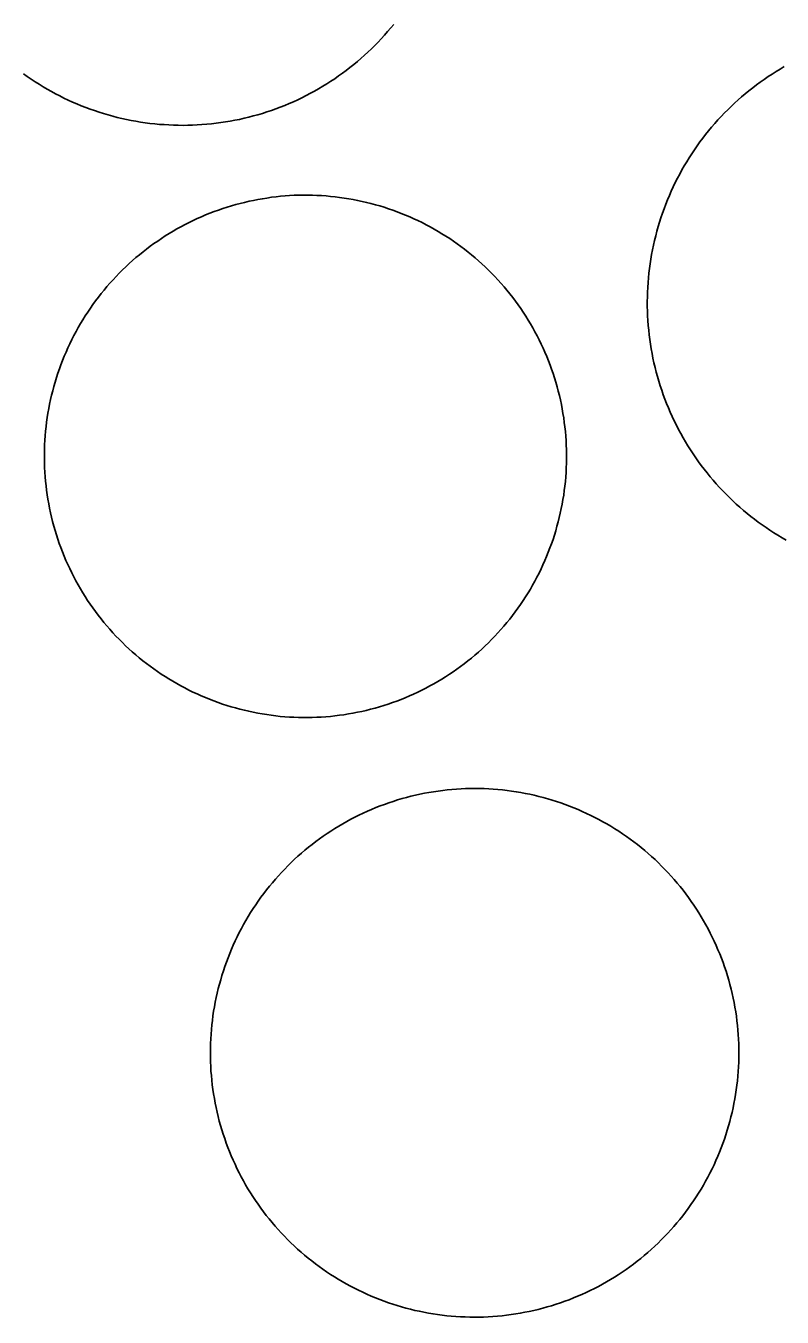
# Model space of a CAD drawing. Extents: x 3651524 to 3689615, y 505651 to 531377.
# Drawn here: x 3675223.3 to 3675265.8, y 514169 to 514241.5 of the extents above; entities that cross this region are included whole.
import ezdxf

# ---------------------------------------------------------------- set-up
doc = ezdxf.new("R2010")
doc.units = 0
doc.layers.add('V-DOMW-TANK', color=7, linetype='Continuous')

msp = doc.modelspace()

# ---------------------------------------------------------------- linework, layer by layer
at = {"layer": 'V-DOMW-TANK'}
for points in [[(3675243.98, 514241.603), (3675243.812, 514241.398), (3675243.64, 514241.195), (3675243.464, 514240.994), (3675243.284, 514240.798), (3675243.102, 514240.605), (3675242.915, 514240.415), (3675242.727, 514240.228), (3675242.534, 514240.044), (3675242.338, 514239.864), (3675242.139, 514239.688), (3675241.938, 514239.516), (3675241.734, 514239.346), (3675241.525, 514239.18), (3675241.316, 514239.016), (3675241.101, 514238.858), (3675240.886, 514238.703), (3675240.667, 514238.553), (3675240.447, 514238.406), (3675240.22, 514238.262), (3675239.995, 514238.123), (3675239.765, 514237.988), (3675239.534, 514237.855), (3675239.3, 514237.73), (3675239.065, 514237.605), (3675238.827, 514237.486), (3675238.588, 514237.371), (3675238.346, 514237.261), (3675238.102, 514237.154)], [(3675262.369, 514236.431), (3675262.553, 514236.626), (3675262.74, 514236.812), (3675262.932, 514236.999), (3675263.125, 514237.181), (3675263.321, 514237.361), (3675263.522, 514237.537), (3675263.725, 514237.709), (3675263.932, 514237.875), (3675264.141, 514238.043), (3675264.354, 514238.203), (3675264.567, 514238.361), (3675264.786, 514238.514), (3675265.005, 514238.666), (3675265.228, 514238.811), (3675265.453, 514238.952), (3675265.681, 514239.092), (3675265.91, 514239.227)], [(3675238.102, 514237.154), (3675237.857, 514237.052), (3675237.609, 514236.952), (3675237.361, 514236.859), (3675237.109, 514236.771), (3675236.857, 514236.685), (3675236.603, 514236.605), (3675236.349, 514236.53), (3675236.093, 514236.458), (3675235.835, 514236.39), (3675235.577, 514236.329), (3675235.315, 514236.27), (3675235.057, 514236.216), (3675234.795, 514236.167), (3675234.533, 514236.124), (3675234.271, 514236.083), (3675234.006, 514236.048), (3675233.742, 514236.018), (3675233.476, 514235.993), (3675233.212, 514235.971), (3675232.946, 514235.954), (3675232.681, 514235.942), (3675232.415, 514235.936), (3675232.149, 514235.932), (3675231.883, 514235.934), (3675231.616, 514235.942), (3675231.352, 514235.952), (3675231.084, 514235.971), (3675230.82, 514235.989), (3675230.556, 514236.014), (3675230.289, 514236.044), (3675230.027, 514236.077), (3675229.763, 514236.116), (3675229.503, 514236.161), (3675229.239, 514236.206), (3675228.979, 514236.261), (3675228.718, 514236.319), (3675228.456, 514236.38), (3675228.2, 514236.448), (3675227.944, 514236.517), (3675227.688, 514236.593), (3675227.434, 514236.673), (3675227.182, 514236.757), (3675226.931, 514236.845), (3675226.683, 514236.937), (3675226.435, 514237.035), (3675226.187, 514237.136), (3675225.943, 514237.242), (3675225.702, 514237.353), (3675225.46, 514237.466), (3675225.223, 514237.584), (3675224.985, 514237.707), (3675224.752, 514237.834), (3675224.52, 514237.965), (3675224.291, 514238.098), (3675224.063, 514238.238), (3675223.838, 514238.381), (3675223.615, 514238.526), (3675223.396, 514238.678), (3675223.179, 514238.83)], [(3675265.113, 514213.203), (3675264.89, 514213.35), (3675264.673, 514213.502), (3675264.456, 514213.658), (3675264.241, 514213.817), (3675264.032, 514213.981), (3675263.823, 514214.147), (3675263.62, 514214.317), (3675263.418, 514214.491), (3675263.219, 514214.669), (3675263.025, 514214.849), (3675262.832, 514215.036), (3675262.644, 514215.222), (3675262.457, 514215.413), (3675262.273, 514215.607), (3675262.097, 514215.804), (3675261.921, 514216.005), (3675261.749, 514216.207), (3675261.581, 514216.414), (3675261.415, 514216.623), (3675261.253, 514216.834), (3675261.095, 514217.049), (3675260.942, 514217.268), (3675260.792, 514217.487), (3675260.647, 514217.711), (3675260.505, 514217.936), (3675260.364, 514218.163), (3675260.233, 514218.395), (3675260.102, 514218.626), (3675259.977, 514218.862), (3675259.854, 514219.097), (3675259.737, 514219.337), (3675259.623, 514219.578), (3675259.514, 514219.82), (3675259.41, 514220.066), (3675259.307, 514220.312), (3675259.211, 514220.559), (3675259.119, 514220.809), (3675259.031, 514221.061), (3675258.949, 514221.315), (3675258.869, 514221.569), (3675258.795, 514221.825), (3675258.728, 514222.083), (3675258.66, 514222.339), (3675258.599, 514222.599), (3675258.541, 514222.859), (3675258.49, 514223.121), (3675258.443, 514223.386), (3675258.4, 514223.646), (3675258.361, 514223.91), (3675258.328, 514224.174), (3675258.3, 514224.44), (3675258.275, 514224.704), (3675258.255, 514224.971), (3675258.24, 514225.237), (3675258.23, 514225.503), (3675258.224, 514225.771), (3675258.222, 514226.036), (3675258.226, 514226.302), (3675258.234, 514226.568), (3675258.247, 514226.834), (3675258.265, 514227.101), (3675258.288, 514227.367), (3675258.314, 514227.631), (3675258.345, 514227.895), (3675258.382, 514228.159), (3675258.421, 514228.426), (3675258.466, 514228.686), (3675258.519, 514228.948), (3675258.57, 514229.208), (3675258.63, 514229.466), (3675258.693, 514229.728), (3675258.761, 514229.984), (3675258.832, 514230.244), (3675258.91, 514230.496), (3675258.99, 514230.748), (3675259.076, 514231.002), (3675259.166, 514231.254), (3675259.26, 514231.502), (3675259.359, 514231.75), (3675259.463, 514231.995), (3675259.57, 514232.239), (3675259.682, 514232.483), (3675259.797, 514232.722), (3675259.92, 514232.96), (3675260.041, 514233.193), (3675260.17, 514233.429), (3675260.301, 514233.66), (3675260.438, 514233.89), (3675260.577, 514234.117), (3675260.723, 514234.34), (3675260.87, 514234.561), (3675261.024, 514234.781), (3675261.177, 514234.998), (3675261.337, 514235.211), (3675261.501, 514235.422), (3675261.667, 514235.631), (3675261.837, 514235.835), (3675262.011, 514236.036), (3675262.187, 514236.235), (3675262.369, 514236.431)], [(3675229.122, 514228.168), (3675229.312, 514228.338), (3675229.505, 514228.506), (3675229.702, 514228.671), (3675229.9, 514228.831), (3675230.103, 514228.989), (3675230.306, 514229.142), (3675230.517, 514229.294), (3675230.726, 514229.439), (3675230.936, 514229.583), (3675231.152, 514229.722), (3675231.369, 514229.857), (3675231.588, 514229.99), (3675231.809, 514230.117), (3675232.032, 514230.24), (3675232.259, 514230.361), (3675232.487, 514230.478), (3675232.716, 514230.588), (3675232.95, 514230.697), (3675233.183, 514230.801), (3675233.419, 514230.902), (3675233.656, 514230.998), (3675233.896, 514231.088), (3675234.135, 514231.176), (3675234.377, 514231.26), (3675234.621, 514231.338), (3675234.867, 514231.414), (3675235.112, 514231.483), (3675235.358, 514231.549), (3675235.608, 514231.61), (3675235.858, 514231.668), (3675236.108, 514231.721), (3675236.358, 514231.77), (3675236.611, 514231.815), (3675236.863, 514231.852), (3675237.117, 514231.891), (3675237.371, 514231.922), (3675237.625, 514231.948), (3675237.879, 514231.969), (3675238.135, 514231.987), (3675238.391, 514232.004), (3675238.647, 514232.01), (3675238.903, 514232.014), (3675239.159, 514232.014), (3675239.415, 514232.01), (3675239.669, 514231.999), (3675239.927, 514231.987), (3675240.181, 514231.969), (3675240.437, 514231.946), (3675240.691, 514231.92), (3675240.945, 514231.887), (3675241.199, 514231.852), (3675241.451, 514231.811), (3675241.703, 514231.768), (3675241.955, 514231.719), (3675242.207, 514231.666), (3675242.454, 514231.606), (3675242.702, 514231.545), (3675242.952, 514231.479), (3675243.196, 514231.408), (3675243.44, 514231.334), (3675243.683, 514231.254), (3675243.925, 514231.17), (3675244.167, 514231.082), (3675244.404, 514230.99), (3675244.642, 514230.896), (3675244.877, 514230.795), (3675245.111, 514230.689), (3675245.344, 514230.582), (3675245.574, 514230.47), (3675245.801, 514230.353), (3675246.028, 514230.232), (3675246.251, 514230.109), (3675246.473, 514229.98), (3675246.692, 514229.849), (3675246.909, 514229.714), (3675247.124, 514229.573), (3675247.333, 514229.429), (3675247.546, 514229.284), (3675247.751, 514229.132), (3675247.957, 514228.979), (3675248.158, 514228.821), (3675248.357, 514228.659), (3675248.553, 514228.495), (3675248.746, 514228.327), (3675248.936, 514228.157), (3675249.125, 514227.981), (3675249.307, 514227.803), (3675249.487, 514227.623), (3675249.665, 514227.439), (3675249.837, 514227.25), (3675250.012, 514227.06), (3675250.179, 514226.867), (3675250.343, 514226.671), (3675250.505, 514226.472), (3675250.663, 514226.269), (3675250.816, 514226.066), (3675250.966, 514225.857), (3675251.113, 514225.649), (3675251.257, 514225.436), (3675251.396, 514225.221)], [(3675230.089, 514205.72), (3675229.888, 514205.877), (3675229.689, 514206.039), (3675229.493, 514206.203), (3675229.3, 514206.371), (3675229.11, 514206.543), (3675228.923, 514206.717), (3675228.739, 514206.895), (3675228.559, 514207.077), (3675228.381, 514207.262), (3675228.206, 514207.448), (3675228.034, 514207.641), (3675227.867, 514207.831), (3675227.703, 514208.026), (3675227.541, 514208.226), (3675227.383, 514208.429), (3675227.23, 514208.634), (3675227.08, 514208.841), (3675226.933, 514209.05), (3675226.789, 514209.263), (3675226.65, 514209.478), (3675226.515, 514209.695), (3675226.384, 514209.914), (3675226.255, 514210.135), (3675226.134, 514210.36), (3675226.011, 514210.586), (3675225.896, 514210.813), (3675225.784, 514211.044), (3675225.675, 514211.276), (3675225.571, 514211.509), (3675225.472, 514211.745), (3675225.376, 514211.982), (3675225.284, 514212.222), (3675225.196, 514212.462), (3675225.114, 514212.705), (3675225.034, 514212.949), (3675224.96, 514213.193), (3675224.889, 514213.438), (3675224.823, 514213.686), (3675224.762, 514213.934), (3675224.704, 514214.184), (3675224.651, 514214.434), (3675224.602, 514214.686), (3675224.559, 514214.938), (3675224.518, 514215.189), (3675224.483, 514215.443), (3675224.452, 514215.697), (3675224.426, 514215.951), (3675224.401, 514216.207), (3675224.385, 514216.463), (3675224.371, 514216.717), (3675224.362, 514216.971), (3675224.358, 514217.229), (3675224.358, 514217.485), (3675224.364, 514217.741), (3675224.371, 514217.997), (3675224.387, 514218.253), (3675224.401, 514218.509), (3675224.426, 514218.763), (3675224.455, 514219.017), (3675224.485, 514219.271), (3675224.52, 514219.525), (3675224.561, 514219.779), (3675224.606, 514220.031), (3675224.655, 514220.281), (3675224.708, 514220.533), (3675224.766, 514220.781), (3675224.827, 514221.03), (3675224.895, 514221.276), (3675224.964, 514221.522), (3675225.04, 514221.768), (3675225.116, 514222.011), (3675225.202, 514222.253), (3675225.29, 514222.493), (3675225.382, 514222.732), (3675225.479, 514222.97), (3675225.579, 514223.207), (3675225.681, 514223.439), (3675225.79, 514223.67), (3675225.902, 514223.9), (3675226.019, 514224.131), (3675226.14, 514224.354), (3675226.263, 514224.575), (3675226.392, 514224.801), (3675226.523, 514225.02), (3675226.66, 514225.237), (3675226.8, 514225.45), (3675226.943, 514225.663), (3675227.088, 514225.872), (3675227.24, 514226.079), (3675227.393, 514226.283), (3675227.551, 514226.484), (3675227.711, 514226.685), (3675227.877, 514226.879), (3675228.045, 514227.074), (3675228.217, 514227.262), (3675228.391, 514227.451), (3675228.569, 514227.635), (3675228.751, 514227.815), (3675228.934, 514227.994), (3675229.122, 514228.168)], [(3675251.396, 514225.221), (3675251.531, 514225.003), (3675251.662, 514224.784), (3675251.791, 514224.563), (3675251.914, 514224.34), (3675252.035, 514224.113), (3675252.15, 514223.885), (3675252.262, 514223.656), (3675252.371, 514223.422), (3675252.475, 514223.189), (3675252.574, 514222.953), (3675252.67, 514222.716), (3675252.76, 514222.476), (3675252.848, 514222.237), (3675252.932, 514221.995), (3675253.012, 514221.751), (3675253.086, 514221.508), (3675253.157, 514221.26), (3675253.223, 514221.012), (3675253.284, 514220.764), (3675253.342, 514220.514), (3675253.395, 514220.264), (3675253.444, 514220.013), (3675253.487, 514219.761), (3675253.528, 514219.509), (3675253.563, 514219.255), (3675253.593, 514218.999), (3675253.62, 514218.747), (3675253.643, 514218.491), (3675253.661, 514218.237), (3675253.673, 514217.981), (3675253.684, 514217.725), (3675253.688, 514217.469), (3675253.688, 514217.213), (3675253.682, 514216.957), (3675253.673, 514216.701), (3675253.659, 514216.445), (3675253.641, 514216.191), (3675253.62, 514215.935), (3675253.591, 514215.681), (3675253.561, 514215.427), (3675253.526, 514215.173), (3675253.485, 514214.921), (3675253.44, 514214.669), (3675253.391, 514214.417), (3675253.337, 514214.168), (3675253.28, 514213.918), (3675253.219, 514213.67), (3675253.151, 514213.422), (3675253.081, 514213.176), (3675253.006, 514212.931), (3675252.928, 514212.689), (3675252.844, 514212.445), (3675252.756, 514212.206), (3675252.664, 514211.966), (3675252.567, 514211.73), (3675252.467, 514211.495), (3675252.363, 514211.259), (3675252.256, 514211.028), (3675252.144, 514210.799), (3675252.027, 514210.571), (3675251.906, 514210.344), (3675251.783, 514210.121), (3675251.654, 514209.899), (3675251.523, 514209.68), (3675251.386, 514209.463), (3675251.246, 514209.248), (3675251.103, 514209.035), (3675250.958, 514208.826), (3675250.806, 514208.619), (3675250.653, 514208.413), (3675250.497, 514208.214), (3675250.333, 514208.015), (3675250.169, 514207.817), (3675250.001, 514207.626), (3675249.829, 514207.436), (3675249.655, 514207.249), (3675249.477, 514207.065), (3675249.295, 514206.883), (3675249.11, 514206.707), (3675248.924, 514206.531), (3675248.734, 514206.361), (3675248.541, 514206.193), (3675248.344, 514206.027), (3675248.146, 514205.867), (3675247.943, 514205.709), (3675247.738, 514205.556), (3675247.531, 514205.406), (3675247.323, 514205.259), (3675247.11, 514205.115), (3675246.894, 514204.976), (3675246.679, 514204.841), (3675246.458, 514204.71), (3675246.237, 514204.581), (3675246.014, 514204.458), (3675245.787, 514204.337), (3675245.559, 514204.22), (3675245.328, 514204.11), (3675245.096, 514203.999), (3675244.863, 514203.897), (3675244.627, 514203.798)], [(3675266.023, 514212.65), (3675265.791, 514212.783), (3675265.562, 514212.916), (3675265.337, 514213.06), (3675265.113, 514213.203)], [(3675244.627, 514203.798), (3675244.39, 514203.704), (3675244.15, 514203.61), (3675243.911, 514203.522), (3675243.669, 514203.44), (3675243.425, 514203.36), (3675243.179, 514203.286), (3675242.934, 514203.215), (3675242.686, 514203.149), (3675242.438, 514203.088), (3675242.188, 514203.03), (3675241.938, 514202.977), (3675241.686, 514202.926), (3675241.435, 514202.885), (3675241.183, 514202.844), (3675240.929, 514202.809), (3675240.675, 514202.777), (3675240.421, 514202.752), (3675240.165, 514202.729), (3675239.911, 514202.711), (3675239.655, 514202.699), (3675239.399, 514202.691), (3675239.143, 514202.684), (3675238.887, 514202.684), (3675238.631, 514202.691), (3675238.375, 514202.699), (3675238.121, 514202.713), (3675237.865, 514202.729), (3675237.609, 514202.752), (3675237.355, 514202.781), (3675237.101, 514202.811), (3675236.847, 514202.846), (3675236.595, 514202.887), (3675236.343, 514202.932), (3675236.093, 514202.981), (3675235.841, 514203.035), (3675235.592, 514203.092), (3675235.344, 514203.153), (3675235.096, 514203.221), (3675234.85, 514203.291), (3675234.604, 514203.366), (3675234.361, 514203.444), (3675234.121, 514203.528), (3675233.879, 514203.616), (3675233.64, 514203.708), (3675233.404, 514203.805), (3675233.171, 514203.905), (3675232.933, 514204.009), (3675232.702, 514204.116), (3675232.472, 514204.229), (3675232.243, 514204.345), (3675232.018, 514204.466), (3675231.795, 514204.589), (3675231.573, 514204.718), (3675231.354, 514204.849), (3675231.137, 514204.986), (3675230.922, 514205.126), (3675230.709, 514205.269), (3675230.5, 514205.416), (3675230.293, 514205.566), (3675230.089, 514205.72)], [(3675238.225, 514194.546), (3675238.414, 514194.724), (3675238.604, 514194.898), (3675238.799, 514195.07), (3675238.995, 514195.238), (3675239.196, 514195.402), (3675239.399, 514195.563), (3675239.604, 514195.721), (3675239.812, 514195.875), (3675240.023, 514196.024), (3675240.238, 514196.172), (3675240.454, 514196.313), (3675240.673, 514196.452), (3675240.892, 514196.587), (3675241.117, 514196.719), (3675241.342, 514196.848), (3675241.57, 514196.97), (3675241.799, 514197.089), (3675242.03, 514197.206), (3675242.266, 514197.317), (3675242.502, 514197.423), (3675242.739, 514197.528), (3675242.979, 514197.626), (3675243.22, 514197.72), (3675243.462, 514197.81), (3675243.706, 514197.896), (3675243.952, 514197.98), (3675244.199, 514198.056), (3675244.447, 514198.13), (3675244.697, 514198.199), (3675244.947, 514198.265), (3675245.201, 514198.324), (3675245.453, 514198.379), (3675245.707, 514198.431), (3675245.961, 514198.478), (3675246.217, 514198.521), (3675246.473, 514198.56), (3675246.731, 514198.592), (3675246.987, 514198.621), (3675247.247, 514198.646), (3675247.505, 514198.666), (3675247.763, 514198.683), (3675248.019, 514198.695), (3675248.281, 514198.699), (3675248.539, 514198.701), (3675248.799, 514198.699), (3675249.057, 514198.695), (3675249.315, 514198.681), (3675249.575, 514198.664), (3675249.833, 514198.644), (3675250.091, 514198.619), (3675250.347, 514198.59), (3675250.605, 514198.556), (3675250.861, 514198.517), (3675251.115, 514198.474), (3675251.371, 514198.427), (3675251.625, 514198.375), (3675251.877, 514198.318), (3675252.129, 514198.259), (3675252.379, 514198.193), (3675252.629, 514198.123), (3675252.879, 514198.05), (3675253.124, 514197.972), (3675253.37, 514197.89), (3675253.614, 514197.802), (3675253.858, 514197.712), (3675254.097, 514197.616), (3675254.337, 514197.517), (3675254.574, 514197.413), (3675254.81, 514197.306), (3675255.043, 514197.194), (3675255.275, 514197.079), (3675255.506, 514196.958), (3675255.734, 514196.835), (3675255.959, 514196.708), (3675256.182, 514196.577), (3675256.401, 514196.44), (3675256.62, 514196.301), (3675256.835, 514196.159), (3675257.051, 514196.008), (3675257.259, 514195.858), (3675257.468, 514195.707), (3675257.673, 514195.549), (3675257.876, 514195.387), (3675258.077, 514195.221), (3675258.273, 514195.054), (3675258.466, 514194.881), (3675258.658, 514194.707), (3675258.847, 514194.527), (3675259.029, 514194.347), (3675259.211, 514194.159), (3675259.389, 514193.974), (3675259.563, 514193.782), (3675259.735, 514193.589), (3675259.903, 514193.391), (3675260.069, 514193.192), (3675260.229, 514192.989), (3675260.387, 514192.782), (3675260.54, 514192.573), (3675260.692, 514192.362), (3675260.837, 514192.149)], [(3675239.788, 514171.862), (3675239.579, 514172.016), (3675239.376, 514172.173), (3675239.174, 514172.335), (3675238.973, 514172.499), (3675238.774, 514172.669), (3675238.584, 514172.837), (3675238.391, 514173.015), (3675238.205, 514173.193), (3675238.02, 514173.373), (3675237.838, 514173.56), (3675237.66, 514173.748), (3675237.486, 514173.939), (3675237.316, 514174.133), (3675237.146, 514174.328), (3675236.982, 514174.531), (3675236.82, 514174.733), (3675236.663, 514174.938), (3675236.511, 514175.147), (3675236.362, 514175.358), (3675236.21, 514175.571), (3675236.069, 514175.788), (3675235.929, 514176.007), (3675235.792, 514176.228), (3675235.663, 514176.452), (3675235.536, 514176.677), (3675235.413, 514176.904), (3675235.295, 514177.131), (3675235.178, 514177.365), (3675235.067, 514177.6), (3675234.961, 514177.836), (3675234.856, 514178.074), (3675234.758, 514178.313), (3675234.664, 514178.553), (3675234.574, 514178.797), (3675234.488, 514179.042), (3675234.406, 514179.286), (3675234.328, 514179.534), (3675234.254, 514179.782), (3675234.185, 514180.031), (3675234.121, 514180.281), (3675234.06, 514180.533), (3675234.006, 514180.787), (3675233.953, 514181.041), (3675233.906, 514181.295), (3675233.863, 514181.551), (3675233.824, 514181.807), (3675233.791, 514182.065), (3675233.763, 514182.323), (3675233.738, 514182.579), (3675233.718, 514182.837), (3675233.703, 514183.095), (3675233.691, 514183.355), (3675233.685, 514183.613), (3675233.683, 514183.873), (3675233.685, 514184.132), (3675233.693, 514184.392), (3675233.703, 514184.65), (3675233.72, 514184.908), (3675233.74, 514185.166), (3675233.765, 514185.424), (3675233.798, 514185.682), (3675233.828, 514185.938), (3675233.867, 514186.194), (3675233.91, 514186.45), (3675233.957, 514186.704), (3675234.011, 514186.958), (3675234.066, 514187.214), (3675234.127, 514187.464), (3675234.193, 514187.713), (3675234.262, 514187.963), (3675234.336, 514188.211), (3675234.414, 514188.459), (3675234.496, 514188.705), (3675234.582, 514188.948), (3675234.674, 514189.19), (3675234.768, 514189.432), (3675234.871, 514189.671), (3675234.971, 514189.909), (3675235.08, 514190.144), (3675235.192, 514190.378), (3675235.307, 514190.609), (3675235.428, 514190.839), (3675235.551, 514191.066), (3675235.678, 514191.291), (3675235.811, 514191.515), (3675235.946, 514191.736), (3675236.085, 514191.955), (3675236.228, 514192.17), (3675236.376, 514192.383), (3675236.525, 514192.594), (3675236.681, 514192.803), (3675236.839, 514193.008), (3675236.999, 514193.21), (3675237.164, 514193.409), (3675237.332, 514193.606), (3675237.504, 514193.8), (3675237.681, 514193.991), (3675237.859, 514194.179), (3675238.041, 514194.363), (3675238.225, 514194.546)], [(3675260.837, 514192.149), (3675260.981, 514191.934), (3675261.12, 514191.713), (3675261.255, 514191.494), (3675261.386, 514191.271), (3675261.513, 514191.046), (3675261.636, 514190.818), (3675261.755, 514190.587), (3675261.872, 514190.355), (3675261.982, 514190.122), (3675262.089, 514189.886), (3675262.193, 514189.649), (3675262.291, 514189.409), (3675262.386, 514189.168), (3675262.476, 514188.926), (3675262.564, 514188.68), (3675262.646, 514188.436), (3675262.723, 514188.189), (3675262.795, 514187.941), (3675262.865, 514187.691), (3675262.932, 514187.439), (3675262.992, 514187.187), (3675263.045, 514186.935), (3675263.096, 514186.681), (3675263.143, 514186.425), (3675263.186, 514186.171), (3675263.225, 514185.913), (3675263.26, 514185.657), (3675263.287, 514185.399), (3675263.311, 514185.141), (3675263.332, 514184.883), (3675263.346, 514184.625), (3675263.358, 514184.367), (3675263.364, 514184.107), (3675263.367, 514183.849), (3675263.364, 514183.589), (3675263.356, 514183.331), (3675263.346, 514183.073), (3675263.33, 514182.813), (3675263.309, 514182.555), (3675263.285, 514182.297), (3675263.254, 514182.041), (3675263.221, 514181.782), (3675263.182, 514181.526), (3675263.141, 514181.273), (3675263.092, 514181.017), (3675263.039, 514180.763), (3675262.984, 514180.511), (3675262.922, 514180.259), (3675262.857, 514180.009), (3675262.787, 514179.759), (3675262.713, 514179.509), (3675262.635, 514179.263), (3675262.553, 514179.018), (3675262.467, 514178.774), (3675262.375, 514178.53), (3675262.281, 514178.291), (3675262.181, 514178.051), (3675262.078, 514177.813), (3675261.97, 514177.578), (3675261.859, 514177.344), (3675261.742, 514177.113), (3675261.624, 514176.884), (3675261.501, 514176.654), (3675261.372, 514176.429), (3675261.239, 514176.206), (3675261.104, 514175.987), (3675260.964, 514175.768), (3675260.821, 514175.55), (3675260.673, 514175.337), (3675260.524, 514175.129), (3675260.37, 514174.92), (3675260.213, 514174.715), (3675260.051, 514174.512), (3675259.885, 514174.311), (3675259.717, 514174.115), (3675259.545, 514173.922), (3675259.369, 514173.73), (3675259.191, 514173.543), (3675259.01, 514173.359), (3675258.824, 514173.177), (3675258.638, 514172.999), (3675258.445, 514172.825), (3675258.251, 514172.653), (3675258.054, 514172.485), (3675257.853, 514172.319), (3675257.651, 514172.159), (3675257.446, 514172.001), (3675257.237, 514171.848), (3675257.028, 514171.696), (3675256.813, 514171.551), (3675256.596, 514171.405), (3675256.377, 514171.268), (3675256.158, 514171.133), (3675255.934, 514171.002), (3675255.707, 514170.875), (3675255.48, 514170.75), (3675255.25, 514170.633), (3675255.019, 514170.516), (3675254.783, 514170.406), (3675254.548, 514170.297)], [(3675254.548, 514170.297), (3675254.31, 514170.195), (3675254.071, 514170.097), (3675253.831, 514170), (3675253.587, 514169.91), (3675253.344, 514169.824), (3675253.098, 514169.742), (3675252.85, 514169.664), (3675252.602, 514169.591), (3675252.352, 514169.523), (3675252.1, 514169.458), (3675251.849, 514169.398), (3675251.597, 514169.341), (3675251.343, 514169.292), (3675251.089, 514169.243), (3675250.833, 514169.202), (3675250.577, 514169.163), (3675250.319, 514169.13), (3675250.063, 514169.099), (3675249.805, 514169.075), (3675249.547, 514169.054), (3675249.287, 514169.04), (3675249.028, 514169.028), (3675248.77, 514169.019), (3675248.51, 514169.019), (3675248.252, 514169.019), (3675247.992, 514169.03), (3675247.734, 514169.04), (3675247.476, 514169.056), (3675247.214, 514169.077), (3675246.96, 514169.103), (3675246.702, 514169.132), (3675246.446, 514169.167), (3675246.188, 514169.204), (3675245.934, 514169.247), (3675245.678, 514169.294), (3675245.424, 514169.347), (3675245.172, 514169.402), (3675244.92, 514169.464), (3675244.67, 514169.527), (3675244.42, 514169.599), (3675244.175, 514169.673), (3675243.925, 514169.75), (3675243.679, 514169.832), (3675243.435, 514169.918), (3675243.192, 514170.011), (3675242.952, 514170.105), (3675242.71, 514170.205), (3675242.475, 514170.308), (3675242.239, 514170.416), (3675242.006, 514170.527), (3675241.774, 514170.643), (3675241.545, 514170.762), (3675241.316, 514170.887), (3675241.09, 514171.014), (3675240.869, 514171.145), (3675240.648, 514171.28), (3675240.429, 514171.422), (3675240.214, 514171.563), (3675240.001, 514171.71), (3675239.788, 514171.862)]]:
    msp.add_lwpolyline(points, dxfattribs=at)

doc.saveas('drawing.dxf')
